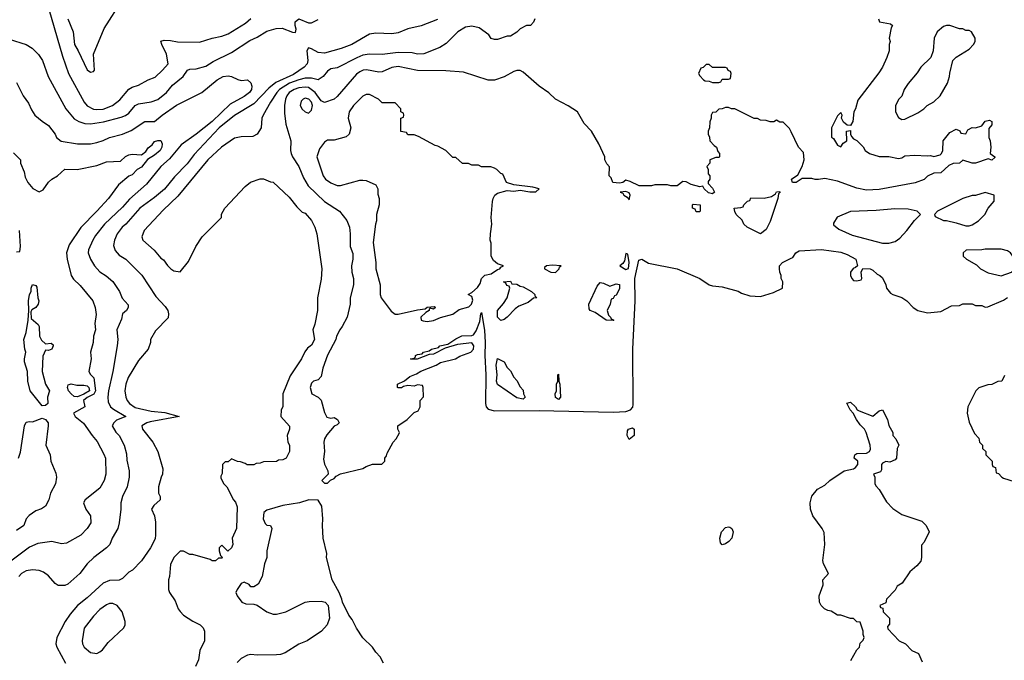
# Model space of a CAD drawing. Header units: inches. Extents: x 2348341 to 2479810, y 460419 to 613669.
# Tile 321 of 656: x 2355189 to 2361330, y 582128 to 586125. Entities that reach past the tile are written whole.
import ezdxf

# ---------------------------------------------------------------- set-up
doc = ezdxf.new("R2010")
doc.units = ezdxf.units.IN
doc.header["$MEASUREMENT"] = 0
doc.layers.add('C3558', color=7, linetype='Continuous')
doc.layers.add('C3568', color=7, linetype='Continuous')

msp = doc.modelspace()

# ---------------------------------------------------------------- linework, layer by layer
at = {"layer": 'C3558', "color": 2}
for points, elevation in [([(2355490.5, 586130), (2355522, 586050), (2355530.7, 585970), (2355554.8, 585930), (2355610, 585812), (2355630, 585798), (2355650, 585802), (2355655.3, 585810), (2355648.7, 585910), (2355716, 586070), (2355830, 586251.3)], 98), ([(2355371, 586190), (2355456.7, 585896.7), (2355494, 585790), (2355590.6, 585610.6), (2355610, 585586.8), (2355650, 585567.3), (2355670, 585564), (2355710, 585567.7), (2355769, 585590), (2355813.8, 585626.2), (2355870, 585691.3), (2355890, 585704.7), (2355930, 585716), (2355990, 585751), (2356033.4, 585766.6), (2356079, 585810), (2356115.3, 585850), (2356104, 585910), (2356075.3, 585970), (2356070, 585992), (2356090, 585998), (2356130, 585996), (2356173.6, 585986.4), (2356310, 585984), (2356389.7, 586010.3), (2356450, 586022), (2356490, 586036.3), (2356596.9, 586103.1), (2356630, 586132.4)], 94), ([(2355124.5, 586004.5), (2355230.7, 585970.7), (2355267.1, 585947.1), (2355307.5, 585907.5), (2355330.7, 585870), (2355366, 585770), (2355477.3, 585570), (2355530, 585507.3), (2355558, 585490), (2355596.7, 585476.7), (2355630, 585474.9), (2355712.9, 585487.1), (2355823.3, 585516.7), (2355850, 585527.7), (2355870, 585542), (2355909.4, 585590), (2355930, 585600.5), (2356010, 585613.4), (2356050, 585627.3), (2356104, 585670), (2356143.3, 585716.7), (2356209, 585770), (2356235.3, 585810), (2356250, 585817.3), (2356290, 585818.8), (2356350, 585834.8), (2356395.5, 585864.5), (2356510, 585921), (2356623.9, 585996.1), (2356670, 586015.5), (2356730, 586054), (2356789.5, 586070.5), (2356827.3, 586072.7), (2356890, 586047.7), (2356910, 586044.7), (2356912.9, 586067.1), (2356906.6, 586090), (2356907.2, 586112.8), (2356929.4, 586130.6), (2356990, 586106), (2357010, 586106), (2357050, 586126.8)], 90), ([(2357794.2, 586125.8), (2357693.2, 586086.8), (2357610, 586069), (2357550, 586044), (2357510, 586037.2), (2357410, 586040.9), (2357370, 586035.1), (2357261, 585970), (2357195.1, 585944.9), (2357090, 585915.6), (2357050, 585920.7), (2357010, 585942.9), (2356990, 585949), (2356979.1, 585930), (2356987, 585870), (2356981.6, 585850), (2356963.8, 585830), (2356897.4, 585782.6), (2356786.8, 585733.2), (2356742.8, 585697.2), (2356650, 585599.5), (2356530, 585526.6), (2356434, 585450), (2356276.7, 585283.3), (2356233.5, 585226.5), (2356155.6, 585144.4), (2356092.1, 585067.9), (2356030, 585016), (2355938.8, 584950), (2355850.7, 584850), (2355827.7, 584830), (2355797.3, 584790), (2355780.7, 584750), (2355775.3, 584715.3), (2355785.2, 584685.2), (2355810, 584656), (2355851.3, 584630), (2355950.5, 584530.5), (2356038, 584398), (2356096.4, 584336.4), (2356114, 584310), (2356117.3, 584290), (2356114.8, 584265.2), (2356036.9, 584183.1), (2356004.7, 584130), (2356004.7, 584110), (2355991.3, 584070), (2355930, 583998), (2355866.6, 583893.4), (2355850.6, 583850), (2355844.9, 583810), (2355850.7, 583770), (2355858.8, 583750), (2355874, 583730), (2355910, 583706), (2356010, 583682.4), (2356094, 583674), (2356184.7, 583650), (2356003.4, 583616.6), (2355982.8, 583610), (2355950.8, 583590), (2355954.8, 583570), (2356018.8, 583490), (2356051, 583430), (2356082, 583322), (2356081, 583290), (2356071, 583270), (2356056, 583210), (2356056, 583170), (2356064.7, 583150), (2356064.7, 583130), (2356025.2, 583094.8), (2356011, 583070), (2356031, 583030), (2356036, 582990), (2356036, 582910), (2356033.7, 582886.3), (2356006, 582830), (2355950, 582748.7), (2355892, 582690), (2355870, 582678), (2355830, 582638), (2355810, 582629), (2355750, 582625.2), (2355710, 582609.2), (2355610, 582517.2), (2355550, 582469.2), (2355504.7, 582415.3), (2355474, 582370), (2355421, 582270), (2355414.8, 582230), (2355421, 582210), (2355476, 582110)], 90), ([(2358402, 586130), (2358394, 586110), (2358374, 586090), (2358350, 586088), (2358310, 586068), (2358290, 586048), (2358250, 586022), (2358230, 586022), (2358170, 586002), (2358150, 586002), (2358130, 586008.7), (2358115.3, 586030), (2358054.2, 586074.2), (2358010, 586084.5), (2357970, 586079.5), (2357922.8, 586050), (2357850, 585977.2), (2357810, 585952.7), (2357710, 585912.7), (2357670, 585909.3), (2357637.5, 585917.5), (2357550, 585920.7), (2357450, 585907.3), (2357370, 585909.6), (2357330, 585903.6), (2357291.9, 585888.1), (2357170, 585824), (2357130, 585819), (2357110, 585804), (2357082.8, 585770), (2357050, 585749.5), (2357010, 585759.6), (2356970, 585759.7), (2356930, 585751), (2356873, 585730), (2356810.2, 585689.8), (2356792.2, 585670), (2356752.7, 585610), (2356706.8, 585530), (2356698.8, 585510), (2356694.8, 585450), (2356671.3, 585410), (2356642.8, 585397.2), (2356570, 585394.5), (2356530, 585386), (2356447.3, 585330), (2356363, 585250), (2356175.1, 585024.9), (2356083.4, 584936.6), (2355966, 584810), (2355951.3, 584770), (2355958, 584750), (2356027.3, 584687.3), (2356070, 584638), (2356086.4, 584626.4), (2356110.9, 584590.9), (2356132, 584570), (2356150, 584558), (2356190, 584552), (2356243.1, 584616.9), (2356288.7, 584710), (2356328, 584770), (2356448, 584890), (2356448.9, 584911.1), (2356468, 584950), (2356596.4, 585083.6), (2356629.1, 585110.9), (2356688.4, 585131.6), (2356710, 585132), (2356752.7, 585112.7), (2356770, 585112), (2356870, 585018), (2356916.8, 584956.8), (2356950, 584924.7), (2356970, 584918), (2357010, 584872), (2357030.6, 584830), (2357042, 584790), (2357074, 584570), (2357070, 584506), (2357046.8, 584390), (2357047.3, 584310), (2357030, 584226), (2357018, 584190), (2357027.3, 584130), (2357010, 584094), (2356985.2, 584074.8), (2356967.5, 584052.5), (2356946, 584010), (2356876.3, 583903.7), (2356831.3, 583790), (2356831.3, 583710), (2356821, 583690), (2356818, 583650), (2356871.6, 583588.4), (2356872, 583570), (2356858, 583530), (2356862, 583490), (2356872, 583470), (2356872, 583430), (2356852, 583390), (2356830, 583378), (2356803.6, 583376.4), (2356790, 583368), (2356710, 583366), (2356690, 583358), (2356663.6, 583356.4), (2356650, 583348), (2356608.4, 583348.4), (2356596.4, 583356.4), (2356567.3, 583367.3), (2356548.4, 583368.4), (2356510, 583386), (2356490, 583366), (2356470, 583366), (2356454, 583350), (2356452.7, 583292.7), (2356443.6, 583276.4), (2356443.6, 583263.6), (2356462, 583230), (2356482, 583210), (2356522, 583130), (2356535.3, 583115.3), (2356546.4, 583086.4), (2356542, 582950), (2356514, 582890), (2356518, 582850), (2356511.3, 582830), (2356488, 582808), (2356450, 582846), (2356434, 582830), (2356434, 582810), (2356442, 582782), (2356454, 582770), (2356450, 582766), (2356430, 582766), (2356410, 582748.7), (2356390, 582748.7), (2356376.4, 582756.4), (2356270, 582788.7), (2356250, 582789), (2356210, 582808.7), (2356190, 582808), (2356151.3, 582770), (2356130, 582726), (2356124.7, 582650), (2356118, 582630), (2356118, 582570), (2356124.7, 582550), (2356159.8, 582499.8), (2356178, 582450), (2356190, 582432), (2356212, 582410), (2356270, 582372), (2356314, 582350), (2356334, 582330), (2356342, 582310), (2356342, 582250), (2356312, 582190), (2356304.7, 582130), (2356286, 582090)], 94), ([(2360000, 585425.3), (2359990, 585446), (2359950, 585486), (2359930, 585486), (2359910, 585498), (2359891.6, 585488.4), (2359870, 585488), (2359843.6, 585496.4), (2359810, 585498), (2359790, 585508), (2359770, 585508), (2359650, 585568), (2359628.9, 585568.9), (2359610, 585578), (2359590, 585578), (2359570, 585568), (2359550, 585566), (2359530, 585548), (2359510, 585546), (2359502, 585530), (2359502, 585510), (2359492.7, 585487.3), (2359492, 585450), (2359482, 585430), (2359482, 585410), (2359491.6, 585391.6), (2359494, 585370), (2359519.6, 585339.6), (2359534, 585330), (2359543.6, 585303.6), (2359554, 585290), (2359554, 585270), (2359550, 585266), (2359530, 585266), (2359494, 585250), (2359494, 585230), (2359474, 585210), (2359482, 585190), (2359483.6, 585163.6), (2359494, 585150), (2359494, 585130), (2359483.6, 585116.4), (2359483.6, 585103.6), (2359510, 585074), (2359522, 585050), (2359510, 585038), (2359484.7, 585044.7), (2359458, 585070), (2359450, 585086), (2359430, 585082), (2359377.2, 585097.2), (2359346, 585114), (2359324.7, 585115.3), (2359290, 585088), (2359251.1, 585088.9), (2359230, 585095.3), (2359150, 585095.3), (2359130, 585088.7), (2359051.6, 585088.4), (2358996.5, 585116.5), (2358970, 585124), (2358951.3, 585110), (2358930, 585106), (2358888, 585110), (2358878, 585138), (2358866, 585150), (2358867.3, 585207.3), (2358850, 585226), (2358838, 585250), (2358838, 585270), (2358802, 585350), (2358755.3, 585430), (2358710, 585478), (2358668, 585550), (2358610, 585588.7), (2358530, 585628.7), (2358489.1, 585669.1), (2358428, 585710), (2358330, 585798), (2358310, 585808), (2358290, 585808.7), (2358270, 585802), (2358210, 585768.7), (2358150, 585748.7), (2358110, 585748.7), (2357958, 585798), (2357846.3, 585806.3), (2357670, 585807.3), (2357550, 585834), (2357510, 585827.3), (2357450, 585799.5), (2357430, 585797), (2357351.9, 585811.9), (2357330.5, 585809.5), (2357310, 585800.9), (2357290, 585785.2), (2357170, 585645.2), (2357150, 585629.2), (2357090, 585609), (2357070, 585619), (2357031.6, 585671.6), (2356990, 585702.3), (2356970, 585704.8), (2356930, 585700.4), (2356900.7, 585690), (2356870.5, 585670), (2356854.9, 585650), (2356846.4, 585630), (2356840.5, 585590), (2356841.1, 585541.1), (2356850, 585474), (2356880.7, 585370), (2356879.1, 585310), (2356882.8, 585290), (2356890.8, 585270), (2356930.6, 585210), (2356958.5, 585138.5), (2356988.2, 585088.2), (2357091.3, 584990), (2357184.7, 584930), (2357230, 584872), (2357246, 584830), (2357251, 584790), (2357250.8, 584710), (2357267.1, 584667.1), (2357266.8, 584630), (2357258.8, 584590), (2357261, 584550), (2357270.8, 584510), (2357270.8, 584470), (2357250.8, 584390), (2357250.7, 584349.3), (2357231, 584270), (2357201, 584210), (2357186, 584190), (2357166, 584150), (2357161, 584130), (2357108.3, 584031.7), (2357080.5, 583950), (2357070, 583898), (2357050, 583878), (2357022, 583870), (2357010, 583858), (2357001, 583830), (2357012, 583790), (2357050.8, 583770.8), (2357070.5, 583750.5), (2357090, 583674), (2357105.4, 583645.4), (2357130, 583638), (2357150, 583642), (2357172, 583630), (2357182, 583610), (2357170, 583598), (2357150, 583588.7), (2357104.5, 583535.5), (2357090.9, 583509.1), (2357086.8, 583490), (2357091, 583430), (2357083.5, 583383.5), (2357090.9, 583350.9), (2357112, 583310), (2357114, 583290), (2357074, 583250), (2357090, 583234), (2357110, 583234), (2357127.3, 583252.7), (2357150, 583262), (2357163.1, 583276.9), (2357190, 583292), (2357330, 583324.7), (2357350, 583338), (2357390, 583351.3), (2357447.3, 583352.7), (2357466, 583370), (2357466, 583390), (2357476.4, 583403.6), (2357480.4, 583419.6), (2357518, 583490), (2357538, 583510), (2357556.4, 583543.6), (2357558, 583550), (2357548, 583570), (2357548, 583590), (2357606, 583630), (2357650, 583674), (2357674.6, 583685.4), (2357686, 583710), (2357686, 583750), (2357707.3, 583772.7), (2357706, 583830), (2357702, 583842), (2357670, 583846), (2357650, 583838), (2357610, 583842), (2357583.6, 583836.4), (2357570, 583828), (2357550, 583828), (2357546, 583830), (2357546, 583850), (2357588.9, 583871.1), (2357622, 583898), (2357664.7, 583915.3), (2357690, 583931.3), (2357786, 583970), (2357813.6, 583986.4), (2357908, 584010), (2357934.8, 584025.2), (2358002, 584050), (2358019, 584070), (2358022, 584090), (2358008.7, 584108.7), (2357920.7, 584099.3), (2357843.6, 584076.4), (2357770, 584038), (2357743.6, 584036.4), (2357667.3, 584007.3), (2357630, 584006), (2357626, 584010), (2357650, 584014), (2357658, 584022), (2357658, 584030), (2357670, 584036), (2357699, 584041), (2357708, 584050), (2357742, 584058), (2357758, 584070), (2357800.4, 584079.6), (2357810, 584090.6), (2357859, 584101), (2357910, 584134.8), (2357947.5, 584152.5), (2358010, 584154.8), (2358020.2, 584159.8), (2358036.6, 584183.4), (2358058.6, 584241.4), (2358065.2, 584290), (2358070, 584298), (2358088.3, 584188.3), (2358093.1, 584110), (2358090.3, 584030), (2358096.5, 583910), (2358093.6, 583730), (2358099, 583710), (2358110, 583694), (2358150, 583684.7), (2358430, 583686.9), (2358890, 583676.9), (2358970, 583679.6), (2358999.5, 583690), (2359013.4, 583706.6), (2359015.4, 583724.6), (2359013.7, 584070), (2359026.9, 584370), (2359026.2, 584510), (2359050, 584624.7), (2359069, 584631), (2359110, 584606), (2359290, 584570.8), (2359430, 584510.7), (2359490, 584471), (2359510, 584464.7), (2359570, 584458), (2359670, 584431), (2359690, 584418), (2359742, 584402), (2359810, 584398), (2359890, 584422), (2359946, 584450), (2359948, 584490), (2359938, 584510), (2359938, 584530), (2359928.9, 584548.9), (2359928, 584570), (2359928, 584590), (2359946, 584610), (2360000, 584637)], 98), ([(2355170, 585734), (2355211.1, 585651.1), (2355245.4, 585605.4), (2355263.5, 585563.5), (2355284.7, 585530), (2355330, 585491.3), (2355370, 585464.7), (2355410.6, 585410.6), (2355418, 585390), (2355447.7, 585367.7), (2355550, 585351), (2355630, 585351), (2355670, 585358.8), (2355710, 585371), (2355749.5, 585390.5), (2355830, 585410.6), (2355885.4, 585434.6), (2355970, 585490.7), (2356030, 585490.7), (2356077.2, 585530), (2356167.7, 585592.3), (2356325.2, 585670), (2356421.2, 585750), (2356458, 585770), (2356490, 585774), (2356510.9, 585770.9), (2356550, 585751.3), (2356570, 585746.8), (2356610, 585751), (2356630, 585732), (2356636.3, 585710), (2356634.9, 585690), (2356622, 585670), (2356590, 585647), (2356501.1, 585598.9), (2356390.2, 585489.8), (2356290.5, 585410), (2356196.5, 585343.5), (2356124, 585256), (2356070, 585209.3), (2355981.1, 585098.9), (2355874.9, 585005.1), (2355830, 584955.1), (2355717.3, 584850), (2355661.7, 584778.3), (2355644.9, 584750), (2355618.8, 584690), (2355616, 584670), (2355630.6, 584630.6), (2355656, 584590), (2355690, 584551), (2355727.9, 584527.9), (2355770, 584491.3), (2355811, 584430), (2355827.5, 584387.5), (2355865.4, 584345.4), (2355866, 584330), (2355856, 584310), (2355831, 584290), (2355823.5, 584256.5), (2355794.8, 584190), (2355800.7, 584130), (2355797.3, 584090), (2355770.5, 583930), (2355743, 583810), (2355739.1, 583770), (2355741.1, 583741.1), (2355754.8, 583710), (2355774, 583694), (2355851, 583650), (2355793.2, 583626.8), (2355776, 583610), (2355766.8, 583590), (2355790, 583551.3), (2355810.8, 583530), (2355841, 583470), (2355855.3, 583415.3), (2355856.9, 583376.9), (2355871.3, 583310), (2355871.3, 583270), (2355858.8, 583210), (2355831, 583150), (2355821, 583110), (2355821, 583070), (2355810, 582986), (2355801, 582950), (2355766, 582890), (2355751.3, 582850), (2355731.3, 582830), (2355651.3, 582770), (2355610.9, 582729.1), (2355564.7, 582670), (2355490, 582604), (2355470, 582595.3), (2355430, 582595.3), (2355410, 582608), (2355370, 582654), (2355337.5, 582677.5), (2355310, 582689.2), (2355270, 582693.2), (2355230, 582685.2), (2355201, 582670), (2355184, 582650)], 86), ([(2355150, 585294), (2355194, 585250), (2355194, 585230), (2355216.9, 585176.9), (2355223.5, 585143.5), (2355241, 585110), (2355270.9, 585070.9), (2355310, 585051.3), (2355336.5, 585063.5), (2355369.1, 585110.9), (2355388.9, 585131.1), (2355426, 585150), (2355470, 585192), (2355548.9, 585191.1), (2355670, 585216), (2355730, 585238.8), (2355817.2, 585242.8), (2355850, 585271), (2355870, 585281), (2355890, 585286), (2355950, 585282), (2355976.5, 585303.5), (2355990, 585324.7), (2356015.5, 585344.5), (2356030, 585364.7), (2356050, 585371.3), (2356070, 585371), (2356078, 585350), (2356076, 585330), (2356064.7, 585310), (2356030, 585279), (2355986.4, 585253.6), (2355950, 585204), (2355922, 585190), (2355890, 585158), (2355870, 585148.7), (2355806.2, 585093.8), (2355742.8, 585010), (2355670.7, 584930), (2355570, 584829.2), (2355498.8, 584721.2), (2355482, 584670), (2355484.9, 584630), (2355510.8, 584530), (2355525.8, 584505.8), (2355567.5, 584467.5), (2355646, 584370), (2355661, 584330), (2355666.4, 584286.4), (2355658, 584230), (2355663, 584190), (2355650.6, 584150), (2355647, 584110), (2355630.7, 584050.7), (2355634.8, 584010), (2355621.6, 583930), (2355630, 583911), (2355650.8, 583890), (2355661.3, 583810), (2355651.1, 583788.9), (2355610, 583768.4), (2355587.8, 583750), (2355596, 583710), (2355524.7, 583670), (2355536, 583650), (2355588, 583608), (2355640.7, 583530), (2355672.5, 583492.5), (2355715.2, 583415.2), (2355724, 583390), (2355726.8, 583290), (2355716, 583250), (2355690, 583202), (2355598, 583130), (2355586.8, 583110), (2355601, 583070), (2355630.8, 583030), (2355633.7, 582986.3), (2355611, 582950), (2355570, 582908.7), (2355482, 582858), (2355450, 582854), (2355390, 582869.2), (2355302.5, 582857.5), (2355250, 582834), (2355134.2, 582745.8)], 82), ([(2355170, 584676), (2355190, 584678), (2355195.1, 584710), (2355189, 584809)], 82), ([(2355182.9, 583390), (2355194, 583426), (2355218.9, 583590), (2355230, 583614.9), (2355250, 583618.4), (2355270, 583615.8), (2355330, 583638.5), (2355351, 583631), (2355366.3, 583610), (2355367.6, 583590), (2355353.4, 583470), (2355378.8, 583410), (2355382.8, 583370), (2355415.3, 583295.3), (2355418.8, 583270), (2355413.4, 583230), (2355381, 583170), (2355371, 583130), (2355351.3, 583090), (2355326.4, 583073.6), (2355290, 583061.2), (2355248.3, 583031.7), (2355230.8, 583010), (2355216, 582970), (2355170, 582937.2)], 78), ([(2357458, 582110), (2357438, 582150), (2357410, 582178), (2357389.1, 582209.1), (2357330, 582268), (2357290, 582328), (2357263.1, 582383.1), (2357242, 582410), (2357202, 582490), (2357199, 582510), (2357181.2, 582550), (2357138, 582630), (2357102.7, 582770), (2357105.2, 582794.8), (2357082.7, 582890), (2357078, 582970), (2357080.9, 583010), (2357072.7, 583090), (2357050, 583128), (2356991.6, 583128.4), (2356934, 583110), (2356830, 583094), (2356730, 583065.2), (2356711, 583050), (2356707.3, 583010), (2356720.7, 582980.7), (2356730, 582971.3), (2356754, 582970), (2356762, 582950), (2356731.1, 582811.1), (2356730.8, 582770), (2356716, 582730), (2356702, 582650), (2356676.9, 582603.1), (2356650, 582586), (2356630, 582586), (2356620.4, 582600.4), (2356590, 582615.3), (2356570, 582608), (2356544.7, 582570), (2356538, 582550), (2356544.7, 582530), (2356574, 582490), (2356599.6, 582479.6), (2356650, 582478), (2356670, 582471.3), (2356730, 582431.3), (2356770, 582416), (2356790, 582416), (2356850, 582431), (2356970, 582490.8), (2356995.3, 582495.3), (2357070, 582496), (2357094, 582490), (2357114, 582470), (2357121, 582390), (2357106, 582350), (2357071.3, 582310), (2356982, 582250), (2356930, 582228.7), (2356845.4, 582174.6), (2356815.3, 582164.7), (2356790, 582162), (2356670, 582159), (2356630, 582164), (2356610, 582159), (2356570, 582139), (2356545.8, 582114.2)], 98)]:
    msp.add_lwpolyline(points, dxfattribs=dict(at, elevation=elevation))
for points, elevation in [([(2359490, 585846), (2359470, 585846), (2359452.7, 585827.3), (2359438, 585822), (2359422, 585790), (2359430, 585774), (2359454, 585750), (2359463.6, 585743.6), (2359490, 585742), (2359510, 585734), (2359550, 585734), (2359562, 585738), (2359570, 585754), (2359610, 585754), (2359622, 585758), (2359626, 585790), (2359622, 585802), (2359607.3, 585807.3), (2359602, 585822), (2359590, 585826), (2359510, 585826)], 98), ([(2357350, 585659), (2357330, 585648.7), (2357270.5, 585589.5), (2357244, 585550), (2357238.8, 585510), (2357254.8, 585450), (2357244.7, 585410), (2357226.4, 585393.6), (2357150, 585374), (2357110, 585373.2), (2357090, 585361.2), (2357059.8, 585320.2), (2357042, 585270), (2357083, 585150), (2357097.3, 585130), (2357130, 585107.7), (2357170, 585091), (2357190, 585091), (2357310, 585124.7), (2357330, 585124.7), (2357350, 585122), (2357410, 585094), (2357422, 585070), (2357423.6, 585036.4), (2357431, 585010), (2357431, 584970), (2357414.8, 584910), (2357414, 584870), (2357407.3, 584850), (2357394.4, 584734.4), (2357411, 584610), (2357411.1, 584571.1), (2357438, 584470), (2357438, 584410), (2357444.7, 584390), (2357505.8, 584305.8), (2357530, 584286.8), (2357550, 584286.8), (2357670, 584315.5), (2357718, 584322), (2357730, 584330.6), (2357775.3, 584335.3), (2357782, 584330), (2357770, 584318), (2357750, 584326), (2357742, 584318), (2357742, 584310), (2357722, 584298), (2357692, 584270), (2357694, 584250), (2357706.4, 584246.4), (2357730, 584243), (2357770, 584248.5), (2357813.3, 584266.7), (2357890, 584288.8), (2357930, 584316), (2357990, 584333.4), (2358006.6, 584350), (2358015.5, 584375.5), (2358010, 584398), (2357986, 584410), (2358010, 584422), (2358045.4, 584454.6), (2358060.1, 584479.9), (2358070, 584511), (2358090, 584531.3), (2358130, 584539.3), (2358170, 584565.7), (2358184, 584570), (2358190, 584582), (2358206, 584590), (2358170, 584600.9), (2358143.3, 584623.3), (2358129.4, 584650), (2358129.2, 584730), (2358123.7, 584750), (2358124.5, 584790), (2358134, 584850), (2358129.6, 584890.4), (2358137.6, 584990), (2358141.6, 585010), (2358152.3, 585030), (2358170, 585043.8), (2358230, 585058.8), (2358270, 585056), (2358310, 585061), (2358370, 585051.3), (2358408.4, 585051.6), (2358428, 585070), (2358390, 585081.2), (2358270, 585094), (2358226, 585110), (2358202, 585162), (2358190, 585166), (2358166, 585190), (2358150, 585198), (2358127.3, 585207.3), (2358070, 585208), (2358050, 585218), (2358010, 585218), (2357987.3, 585227.3), (2357950, 585228), (2357910, 585266), (2357890, 585266), (2357846, 585310), (2357796.4, 585336.4), (2357780.4, 585340.4), (2357676.4, 585396.4), (2357650, 585406), (2357610, 585406), (2357602, 585422), (2357567.3, 585427.3), (2357566, 585510), (2357582, 585518), (2357586, 585530), (2357582, 585542), (2357566, 585550), (2357566, 585570), (2357530, 585606), (2357450, 585606), (2357426, 585630), (2357370, 585658)], 102), ([(2356970, 585635.1), (2356958, 585630), (2356944.1, 585615.9), (2356938.8, 585590), (2356950, 585566), (2356970, 585550.8), (2356990, 585542.8), (2357010, 585561), (2357014.7, 585590), (2357009.3, 585610), (2356992.7, 585630)], 102), ([(2358970, 585053), (2358934, 585050), (2358950, 585042), (2358956, 585030), (2358978, 585018), (2358990, 585002), (2358995.6, 585030), (2358990, 585044)], 102), ([(2359810, 584788.7), (2359726, 584830), (2359706, 584850), (2359694.6, 584874.6), (2359658, 584910), (2359648.4, 584928.4), (2359646, 584950), (2359687.3, 584952.7), (2359702, 584958), (2359706, 584970), (2359727.3, 584992.7), (2359742, 584998), (2359750, 585014), (2359831.6, 585011.6), (2359877.2, 585022.8), (2359902, 585038), (2359910, 585051.3), (2359930, 585054), (2359932, 585050), (2359922, 585038), (2359918, 585010), (2359870, 584866), (2359843.6, 584816.4)], 98), ([(2359430, 584926), (2359407.3, 584927.3), (2359402, 584942), (2359386, 584950), (2359386, 584970), (2359390, 584974), (2359434, 584970), (2359434, 584930)], 98), ([(2358970, 584666), (2358960.4, 584619.6), (2358950, 584604), (2358931.3, 584590), (2358970, 584566), (2358986.3, 584573.7), (2358991.1, 584610), (2358982, 584662)], 102), ([(2358510, 584594.5), (2358474, 584590), (2358462, 584578), (2358462, 584570), (2358502, 584550), (2358530, 584547.7), (2358554, 584570), (2358556.4, 584583.6), (2358566, 584590)], 102), ([(2358190, 584249.2), (2358170, 584268.7), (2358169.6, 584310), (2358206.6, 584353.4), (2358229, 584390), (2358246, 584450), (2358242, 584462), (2358227.3, 584467.3), (2358222, 584482), (2358206, 584490), (2358250, 584494), (2358258, 584478), (2358290, 584474), (2358310, 584462), (2358330, 584458), (2358382, 584430), (2358402, 584410), (2358402, 584402), (2358414, 584390), (2358392.7, 584387.3), (2358359.8, 584360.2), (2358301.4, 584338.6), (2358278.8, 584321.2), (2358230, 584269), (2358210, 584255.3)], 98), ([(2355350, 584102.8), (2355386, 584106), (2355397.3, 584097.3), (2355398.8, 584090), (2355390, 584069), (2355370, 584061.2), (2355350, 584064), (2355333.8, 584026.2), (2355330.6, 583930), (2355350, 583851.3), (2355374.8, 583810), (2355362, 583770), (2355364, 583730), (2355350, 583718), (2355330, 583716.2), (2355254, 583810), (2355239.3, 583870), (2355237.2, 583930), (2355219, 583990), (2355219, 584010), (2355228.7, 584050), (2355222, 584070), (2355215.3, 584130), (2355230, 584174), (2355242, 584250), (2355246, 584310), (2355243.5, 584370), (2355249.7, 584409.7), (2355260.9, 584430), (2355262, 584450), (2355270, 584472), (2355290, 584466), (2355296.7, 584456.7), (2355301.6, 584390), (2355308, 584370), (2355304, 584350), (2355290.8, 584330), (2355266, 584314), (2355258, 584302), (2355261, 584261), (2355304, 584224), (2355310.7, 584210.7), (2355312.7, 584150), (2355325.3, 584125.3)], 78), ([(2358870, 584462), (2358910, 584478), (2358930, 584472), (2358930, 584446), (2358910, 584406), (2358898, 584402), (2358890, 584386), (2358878, 584382), (2358872, 584350), (2358852, 584310), (2358861, 584281), (2358874, 584270), (2358878, 584258), (2358894, 584250), (2358890, 584249), (2358846, 584250), (2358778, 584298), (2358746, 584310), (2358740.4, 584320.4), (2358738, 584350), (2358790, 584462), (2358810, 584484.7), (2358830, 584482)], 98), ([(2358330, 583758), (2358290, 583765.2), (2358170, 583849.2), (2358163.7, 583870), (2358166.6, 583910), (2358160.9, 583970), (2358170, 584011.3), (2358211.1, 583991.1), (2358230, 583954), (2358250, 583934), (2358270, 583894), (2358290, 583874), (2358310, 583834), (2358330, 583814), (2358332, 583790), (2358342, 583770)], 98), ([(2358550, 583755.3), (2358530, 583768), (2358529, 583790), (2358538, 583810), (2358538, 583850), (2358546, 583870), (2358546, 583910), (2358550, 583914), (2358552, 583870), (2358558, 583850), (2358561, 583770)], 98), ([(2355545.2, 583845.2), (2355590, 583845.6), (2355610, 583840.2), (2355620.2, 583830), (2355624.2, 583810), (2355590, 583789.1), (2355550, 583771.9), (2355530, 583773.5), (2355509.8, 583789.8), (2355494.7, 583810), (2355486.6, 583830), (2355492.3, 583847.7), (2355510, 583853.4)], 78), ([(2358990, 583506), (2358978, 583530), (2358980.4, 583559.6), (2358986, 583570), (2359010, 583578), (2359022, 583570), (2359022, 583530)], 94), ([(2359570, 582848.7), (2359560.4, 582860.4), (2359555.3, 582890), (2359566, 582930), (2359590, 582956), (2359610, 582961), (2359618.8, 582958.8), (2359630.9, 582950.9), (2359638, 582930), (2359630.7, 582889.3), (2359612, 582870), (2359590, 582855.3)], 94), ([(2355770, 582482), (2355750, 582482), (2355730, 582474), (2355690, 582444), (2355650, 582404), (2355590.6, 582329.4), (2355578.8, 582250), (2355581, 582230), (2355591, 582210), (2355630, 582176), (2355670, 582171), (2355690, 582181), (2355706.3, 582193.7), (2355741.2, 582238.8), (2355838, 582330), (2355848, 582350), (2355848, 582370), (2355828, 582430), (2355798, 582470)], 94)]:
    msp.add_lwpolyline(points, close=True, dxfattribs=dict(at, elevation=elevation))
at = {"layer": 'C3568', "color": 2}
for points, elevation in [([(2360544.7, 586130), (2360551.6, 586111.6), (2360619.6, 586099.6), (2360632, 586090), (2360624.7, 586075.3), (2360612, 586010), (2360618, 585990), (2360612, 585970), (2360611.3, 585930), (2360598, 585890), (2360570, 585828), (2360547.1, 585792.9), (2360416.9, 585623.1), (2360402, 585570), (2360392, 585550), (2360384.7, 585490), (2360370, 585466), (2360350, 585468), (2360326, 585486), (2360315.3, 585510), (2360318, 585530), (2360310, 585546), (2360290, 585526), (2360252, 585450), (2360252.7, 585392.7), (2360263.6, 585383.6), (2360290, 585342), (2360310, 585332), (2360325.2, 585354.8), (2360348, 585370), (2360346, 585430), (2360370, 585434), (2360371.3, 585410), (2360376.9, 585396.9), (2360390, 585382), (2360410, 585372), (2360450, 585332), (2360462, 585310), (2360490, 585291.3), (2360550, 585270.8), (2360610, 585270.6), (2360670, 585258.8), (2360690, 585262.8), (2360710, 585275.5), (2360770, 585280.7), (2360850, 585274.8), (2360870, 585277.3), (2360890, 585271.3), (2360930, 585282), (2360938, 585290), (2360946, 585310), (2360948, 585370), (2360990, 585422), (2361030, 585442), (2361052.7, 585432.7), (2361058, 585418), (2361090, 585414), (2361102, 585438), (2361128.4, 585451.6), (2361150, 585451.3), (2361190, 585462), (2361210, 585492), (2361238, 585498), (2361252, 585490), (2361252, 585470), (2361232.7, 585447.3), (2361234, 585390), (2361242, 585370), (2361244.7, 585330), (2361242, 585290), (2361271.3, 585270), (2361270, 585266), (2361251.1, 585248.9), (2361230, 585258), (2361150, 585229), (2361130, 585229), (2361070, 585248), (2361050, 585229), (2361011.6, 585228.4), (2360983.6, 585216.4), (2360934, 585170), (2360890, 585168), (2360850, 585148), (2360830, 585128.7), (2360773.7, 585106.3), (2360550, 585065.2), (2360470, 585061.2), (2360410, 585073.2), (2360290, 585117.2), (2360210, 585135.3), (2360170, 585128.7), (2360150, 585128.7), (2360130, 585135.3), (2360070, 585135.3), (2360030.7, 585109.3), (2360008.7, 585108.7), (2360002, 585130), (2360042, 585158), (2360069, 585210), (2360082, 585250), (2360076.4, 585296.4), (2360046, 585330), (2360000, 585425.3)], 98), ([(2360000, 584637), (2360010, 584642), (2360028.9, 584671.1), (2360050, 584682), (2360190, 584691), (2360310, 584674), (2360350, 584660.7), (2360404.7, 584630), (2360414, 584590), (2360402, 584578), (2360387.1, 584572.9), (2360371, 584550), (2360371, 584530), (2360378.8, 584510), (2360390, 584498.8), (2360410, 584494.8), (2360438, 584502), (2360442, 584510), (2360438, 584550), (2360448, 584572), (2360494, 584570), (2360510, 584562), (2360536.9, 584536.9), (2360554, 584530), (2360570, 584514), (2360591.6, 584471.6), (2360594, 584450), (2360619.6, 584419.6), (2360634, 584410), (2360690.9, 584390.9), (2360722, 584370), (2360762, 584330), (2360790, 584311.3), (2360850, 584296), (2360934.6, 584305.4), (2361000.4, 584339.6), (2361050, 584342), (2361070, 584352), (2361130, 584352), (2361150, 584342), (2361190, 584342), (2361210, 584332), (2361227.3, 584332.7), (2361324.7, 584375.3), (2361350, 584391)], 98), ([(2361330, 583906), (2361314, 583870), (2361290, 583868), (2361251.1, 583848.9), (2361227.3, 583847.3), (2361170, 583828), (2361152, 583810), (2361102, 583710), (2361098, 583670), (2361110, 583614), (2361143.6, 583543.6), (2361170, 583514), (2361174, 583490), (2361194, 583470), (2361194, 583450), (2361214, 583430), (2361214, 583410), (2361254, 583370), (2361254, 583350), (2361258, 583338), (2361274, 583330), (2361278, 583298), (2361292.7, 583292.7), (2361314, 583270), (2361325.4, 583265.4), (2361431.1, 583231.1)], 98), ([(2360373.6, 582126.4), (2360410, 582194), (2360426, 582210), (2360430, 582234), (2360450, 582254), (2360455.3, 582270), (2360448.7, 582288.7), (2360448.7, 582310), (2360430, 582366), (2360410, 582368), (2360390, 582388), (2360370, 582388.7), (2360310, 582408.7), (2360290, 582408.7), (2360250, 582435.3), (2360230, 582438), (2360208.9, 582448.9), (2360188, 582470), (2360178, 582490), (2360175.3, 582530), (2360200.4, 582599.6), (2360198, 582630), (2360234, 582670), (2360201.2, 582730), (2360199, 582750), (2360209.4, 582850.6), (2360206.3, 582926.3), (2360194, 582950), (2360135.3, 583030), (2360122, 583070), (2360119, 583110), (2360130, 583152), (2360164.8, 583195.2), (2360210, 583221), (2360242, 583250), (2360330, 583310.8), (2360390, 583322.8), (2360402, 583330), (2360415.3, 583350), (2360415.3, 583370), (2360394, 583390), (2360398, 583410), (2360410, 583418), (2360470, 583421), (2360488, 583430), (2360494.6, 583445.4), (2360494, 583470), (2360468.9, 583548.9), (2360458, 583570), (2360430, 583598), (2360408, 583630), (2360388, 583670), (2360368, 583690), (2360347.3, 583732.7), (2360370, 583738), (2360402, 583710), (2360411.6, 583691.6), (2360423.6, 583683.6), (2360510, 583651), (2360550, 583684.7), (2360571, 583691), (2360602, 583630), (2360610, 583594), (2360634, 583550), (2360634, 583530), (2360654, 583510), (2360671.3, 583470), (2360662, 583450), (2360658, 583390), (2360650, 583378), (2360615.3, 583364.7), (2360590, 583368), (2360570, 583358), (2360564.7, 583350), (2360563.6, 583316.4), (2360556.9, 583303.1), (2360514, 583290), (2360522, 583270), (2360522, 583230), (2360530, 583214), (2360550, 583194), (2360596, 583116), (2360635.3, 583075.3), (2360690, 583038), (2360815.3, 582995.3), (2360842, 582970), (2360862, 582930), (2360830, 582866), (2360812.7, 582847.3), (2360814, 582770), (2360810, 582746), (2360783.6, 582716.4), (2360739.6, 582680.4), (2360692, 582610), (2360662, 582590), (2360650, 582566), (2360594, 582510), (2360590, 582486), (2360554, 582470), (2360558, 582458), (2360572.7, 582452.7), (2360574, 582430), (2360614, 582390), (2360612.7, 582352.7), (2360602, 582338), (2360603.6, 582323.6), (2360674, 582250), (2360714, 582230), (2360754, 582190), (2360794, 582170), (2360818, 582118)], 94)]:
    msp.add_lwpolyline(points, dxfattribs=dict(at, elevation=elevation))
at = {"layer": 'C3568', "color": 2, "elevation": 102}
for points in [[(2360990, 586088.7), (2360970, 586088.7), (2360950, 586082), (2360911.3, 586050), (2360891.3, 586010), (2360886, 585930), (2360870.9, 585889.1), (2360810, 585828), (2360786.4, 585793.6), (2360730, 585728), (2360704.7, 585690), (2360691, 585649), (2360672, 585630), (2360652, 585590), (2360652, 585550), (2360670, 585514), (2360690, 585502), (2360710, 585504.7), (2360790, 585544.7), (2360828, 585570), (2360848, 585590), (2360890, 585612), (2360928.7, 585650), (2360975.3, 585730), (2360988.7, 585770), (2360989.1, 585790.9), (2361009.1, 585870.9), (2361030, 585892), (2361110, 585942), (2361138, 585970), (2361148, 585990), (2361148, 586010), (2361126, 586050), (2361110, 586058), (2361090, 586058), (2361070, 586068), (2361050, 586068.7)], [(2361210, 585048), (2361150, 585028.7), (2361130, 585028.7), (2361070, 585008.7), (2360914, 584930), (2360894, 584910), (2360898, 584898), (2360950, 584872), (2360970, 584872), (2361030, 584858), (2361090, 584838), (2361110, 584838), (2361130, 584844.7), (2361168, 584870), (2361208, 584910), (2361228, 584950), (2361267.3, 584992.7), (2361266, 585030)], [(2360646, 584946), (2360530, 584934.5), (2360370, 584929.2), (2360286.4, 584893.6), (2360263.6, 584856.4), (2360265.4, 584845.4), (2360298, 584818), (2360381.7, 584781.7), (2360570, 584730.7), (2360610, 584730.8), (2360650, 584741), (2360677.5, 584762.5), (2360722, 584810), (2360770, 584872), (2360806, 584910), (2360786, 584930), (2360730, 584944)], [(2361310, 584694), (2361210, 584693.2), (2361190, 584689), (2361092.7, 584687.3), (2361074, 584670), (2361074, 584650), (2361094, 584630), (2361155.3, 584595.3), (2361182, 584570), (2361230, 584546), (2361310, 584526.8), (2361375.3, 584550), (2361395.3, 584570), (2361402, 584590), (2361399, 584610), (2361382, 584650), (2361368, 584670), (2361350, 584682)]]:
    msp.add_lwpolyline(points, close=True, dxfattribs=at)

doc.saveas('drawing.dxf')
